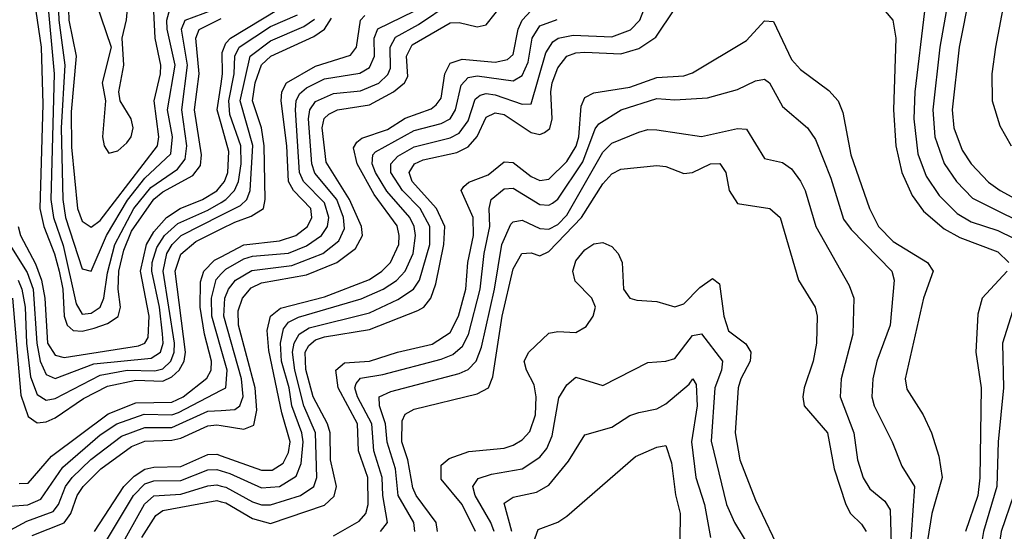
# Model space of a CAD drawing. Header units: inches. Extents: x 990535 to 1117859, y 769386 to 892122.
# Tile 1007 of 1056: x 1089551 to 1091744, y 845690 to 846831. Entities that reach past the tile are written whole.
import ezdxf

# ---------------------------------------------------------------- set-up
doc = ezdxf.new("R2010")
doc.units = ezdxf.units.IN
doc.header["$MEASUREMENT"] = 0
doc.layers.add('B0884', color=7, linetype='Continuous')
doc.layers.add('B0894', color=7, linetype='Continuous')

msp = doc.modelspace()

# ---------------------------------------------------------------- linework, layer by layer
at = {"layer": 'B0884', "color": 5}
for points, elevation in [([(1089635, 846910), (1089638, 846830), (1089651.9, 846730), (1089643.3, 846590), (1089647.2, 846430), (1089653.4, 846390), (1089690, 846275.5), (1089710, 846270.1), (1089744.6, 846350), (1089791.4, 846428.6), (1089830, 846477.5), (1089887.7, 846532.3), (1089891.6, 846570), (1089880.6, 846630), (1089897.2, 846730), (1089879.9, 846810), (1089879.2, 846830), (1089885.5, 846854.5)], 3760), ([(1089658.1, 846901.9), (1089660.5, 846830), (1089676.6, 846750), (1089665.8, 846625.8), (1089666.5, 846546.5), (1089679.5, 846410), (1089690, 846381.5), (1089710, 846368.3), (1089730, 846383.3), (1089857.9, 846550), (1089861, 846570), (1089850.3, 846650), (1089864.9, 846710), (1089865.6, 846730), (1089852.5, 846790), (1089850, 846850)], 3780), ([(1089584.3, 846870), (1089598.9, 846770), (1089602.9, 846642.9), (1089595.8, 846410), (1089604.7, 846370), (1089629, 846309), (1089639, 846270), (1089647.2, 846230), (1089650, 846170), (1089656.5, 846150), (1089670, 846137.9), (1089690, 846136.6), (1089716.8, 846143.2), (1089746.4, 846153.6), (1089770.5, 846169.5), (1089775.3, 846190), (1089770.1, 846230.1), (1089772, 846270), (1089782.8, 846317.2), (1089800.3, 846359.7), (1089850, 846431), (1089870, 846446.9), (1089936.5, 846483.5), (1089953.9, 846506.1), (1089956.4, 846530), (1089940.7, 846630), (1089951, 846710), (1089943.7, 846790), (1089951.2, 846808.8), (1090000, 846833.6)], 3720), ([(1089611.3, 846890), (1089627.6, 846710), (1089620.8, 846430), (1089626.5, 846390), (1089647.8, 846327.8), (1089677.2, 846197.2), (1089690, 846174.3), (1089710, 846176.7), (1089730.2, 846190), (1089738.4, 846210), (1089746.7, 846266.7), (1089763.3, 846330), (1089805, 846410), (1089843.1, 846456.9), (1089902.5, 846497.5), (1089920, 846520), (1089923.4, 846550), (1089912, 846630), (1089924.9, 846730), (1089911.4, 846810), (1089919.6, 846830), (1090000, 846860)], 3740), ([(1089720.8, 846870), (1089754.5, 846770), (1089735.1, 846690), (1089742.4, 846650), (1089735.2, 846570), (1089739.2, 846550), (1089750, 846533.4), (1089770, 846538.9), (1089790, 846556.2), (1089799.2, 846570), (1089804.2, 846590), (1089799.1, 846610), (1089774.6, 846650), (1089772.1, 846670), (1089783.2, 846730), (1089779.3, 846790), (1089789, 846831), (1089793.9, 846890)], 3820), ([(1090000, 846598.7), (1089991.3, 846630), (1090000, 846688.3)], 3680), ([(1089547.8, 846370), (1089552.8, 846350), (1089586.4, 846286.4), (1089599.7, 846250), (1089607.4, 846210), (1089613.4, 846110), (1089630, 846083.3), (1089650, 846077.6), (1089815.9, 846104.1), (1089830.1, 846109.9), (1089837.4, 846122.6), (1089839.8, 846170), (1089820.3, 846270), (1089833.7, 846330), (1089850, 846357.7), (1089878.2, 846390), (1089908.6, 846410), (1089958.5, 846430), (1089990, 846449.4), (1090000, 846461.4)], 3680), ([(1089529.3, 846329.3), (1089567.5, 846267.5), (1089581.2, 846230), (1089589, 846110), (1089596.5, 846070), (1089610, 846040.3), (1089630, 846031.2), (1089716.2, 846063.8), (1089843.8, 846076.2), (1089864.6, 846090), (1089870.4, 846110), (1089869.2, 846130.8), (1089862.2, 846190), (1089845.4, 846270), (1089846.4, 846290), (1089856.6, 846323.4), (1089873.5, 846350), (1089903, 846377), (1089970, 846406.1), (1090000, 846423.8)], 3660), ([(1089547.4, 846250), (1089556.1, 846230), (1089563.6, 846190), (1089566, 846110), (1089574.9, 846034.9), (1089590, 845995.2), (1089610, 845983), (1089630, 845986.2), (1089730, 846038.4), (1089790.4, 846049.6), (1089852, 846048), (1089870, 846052.6), (1089887.7, 846070), (1089895.1, 846090), (1089896, 846110), (1089870.8, 846270), (1089878.6, 846310), (1089890.7, 846330), (1089911, 846350), (1090000, 846395.2)], 3640), ([(1089535.3, 846210), (1089553.7, 845993.7), (1089570, 845946.5), (1089590, 845932.1), (1089610, 845934.5), (1089630, 845943.6), (1089693.3, 845986.7), (1089746.4, 846013.6), (1089810, 846027.7), (1089870, 846025.3), (1089890, 846034.9), (1089906, 846050), (1089917.5, 846070), (1089920.7, 846090), (1089897.5, 846270), (1089910, 846308.5), (1089943.2, 846336.8), (1090000, 846364.9)], 3620), ([(1089550, 845797.1), (1089570, 845798), (1089622.3, 845857.7), (1089747.9, 845952.1), (1089810, 845976.7), (1089890, 845978.1), (1089915.1, 845990), (1089968.3, 846031.7), (1089977.8, 846050), (1089978.4, 846070), (1089962.5, 846130), (1089953.2, 846190), (1089953.7, 846246.3), (1089960.9, 846270), (1089985.2, 846294.8), (1090000, 846302.5)], 3580), ([(1090000, 846096.2), (1089979, 846170), (1089978.1, 846210), (1089988.5, 846251.5), (1090000, 846264.1)], 3560), ([(1089530, 845746.2), (1089569.6, 845749.6), (1089597.9, 845762.1), (1089646.9, 845833.1), (1089730, 845905.1), (1089767.2, 845930), (1089828.5, 845951.5), (1089890, 845950), (1089905.1, 845954.9), (1090000, 846004.8)], 3560), ([(1089530, 845692.6), (1089567.3, 845712.7), (1089625.5, 845734.5), (1089637.3, 845750), (1089653.1, 845790), (1089668.1, 845810), (1089709.3, 845850.7), (1089777.8, 845902.2), (1089830, 845921.6), (1089890, 845922.1), (1089970, 845958), (1090000, 845959.8)], 3540), ([(1089578.7, 845681.3), (1089650.4, 845709.6), (1089665.1, 845730), (1089679.3, 845770), (1089692.4, 845790), (1089731.5, 845830), (1089800.2, 845879.8), (1089830, 845891.2), (1089890, 845893.3), (1089910, 845898.4), (1089970, 845925.9), (1089990, 845927.5), (1090000, 845926)], 3520), ([(1089717.6, 845690), (1089783.1, 845790), (1089806.4, 845813.6), (1089830, 845829.1), (1089850, 845833.7), (1089910, 845834.7), (1089970, 845861.4), (1089990, 845862.5), (1090000, 845858.9)], 3480), ([(1089744.3, 845670), (1089804.8, 845770), (1089830, 845796.5), (1089850, 845803.2), (1089910, 845803.7), (1089970, 845827.1), (1089990, 845828.5), (1090000, 845825.4)], 3460), ([(1089771.7, 845648.3), (1089829.2, 845750.8), (1089850, 845769.4), (1089910, 845773.5), (1089970, 845792), (1089990, 845793.7), (1090000, 845791.3)], 3440), ([(1089823.5, 845676.5), (1089854.2, 845725.8), (1089870, 845736.4), (1089990, 845758.7), (1090000, 845756.2)], 3420)]:
    msp.add_lwpolyline(points, dxfattribs=dict(at, elevation=elevation))
at = {"layer": 'B0894', "color": 5}
for points, elevation in [([(1091769.5, 847009.5), (1091724.2, 846770), (1091716.7, 846710), (1091716.9, 846650), (1091734.4, 846594.4), (1091759.8, 846550)], 3520), ([(1090000, 845926), (1090050, 845918.3), (1090072.8, 845927.2), (1090079.5, 845960.5), (1090075.7, 846010), (1090038.2, 846150), (1090037.9, 846182.1), (1090047.2, 846210), (1090066.7, 846233.3), (1090090, 846244.6), (1090190, 846262.2), (1090257.3, 846290), (1090299.4, 846320.6), (1090314.3, 846350), (1090312.5, 846370), (1090286, 846430), (1090233.7, 846513.7), (1090224.6, 846590), (1090229.1, 846610.9), (1090239.3, 846620.7), (1090259, 846630), (1090330, 846641.2), (1090383.9, 846670), (1090408.3, 846690), (1090415.3, 846704.7), (1090412.6, 846750), (1090425.1, 846774.9), (1090510, 846823.8), (1090530, 846824.7), (1090570, 846815.1), (1090590, 846819.7), (1090650, 846895.9)], 3520), ([(1090000, 845791.3), (1090010, 845788.8), (1090070, 845755.8), (1090090, 845749.3), (1090110, 845749.4), (1090176.7, 845770), (1090205.9, 845790), (1090213.2, 845810), (1090210.3, 845910), (1090183.8, 845970), (1090163.8, 846050), (1090158.9, 846090), (1090162.6, 846110), (1090173.7, 846130), (1090196.1, 846143.9), (1090330, 846177.7), (1090393.1, 846206.9), (1090428, 846230), (1090441.9, 846250), (1090464.9, 846330), (1090464.5, 846370), (1090443, 846410), (1090403.6, 846450), (1090378.1, 846490), (1090377.8, 846510), (1090393, 846527), (1090430, 846547.3), (1090510, 846567.3), (1090530, 846577.9), (1090550, 846605.4), (1090565.9, 846654.1), (1090577, 846663), (1090590, 846666.7), (1090610, 846663.5), (1090670, 846642.7), (1090690, 846643.8), (1090723.1, 846756.9), (1090738.7, 846781.3), (1090750.5, 846789.5), (1090783.6, 846796.4), (1090870, 846792.9), (1090911.3, 846808.7), (1090932.6, 846830), (1090953.7, 846886.3)], 3440), ([(1090000, 846688.3), (1090003.2, 846710), (1090002.3, 846757.7), (1090010, 846778.8), (1090020.6, 846790), (1090163.2, 846876.8)], 3680), ([(1091618.5, 846870), (1091600.5, 846770), (1091584.8, 846630), (1091589.7, 846569.7), (1091610.2, 846510.2), (1091637.8, 846470), (1091673.3, 846433.3), (1091830, 846354.8)], 3460), ([(1091667.4, 846890), (1091643.4, 846770), (1091627.7, 846630), (1091631.5, 846590), (1091650, 846539.8), (1091670, 846509.7), (1091709, 846469), (1091734.8, 846450), (1091870, 846376.6)], 3480), ([(1090000, 845959.8), (1090030, 845961.6), (1090041.1, 845970), (1090048.8, 845991.2), (1090045.4, 846030), (1090005.7, 846170), (1090008.3, 846210), (1090016.4, 846230), (1090031.6, 846250), (1090068.4, 846271.6), (1090156.9, 846283.1), (1090226.2, 846310), (1090261.9, 846338.1), (1090274.3, 846365.7), (1090272.4, 846390), (1090257.3, 846430), (1090208.8, 846488.8), (1090201.6, 846510), (1090194.6, 846610), (1090197.5, 846630), (1090210, 846648.9), (1090250, 846666.5), (1090310, 846672.7), (1090350.7, 846689.3), (1090371.4, 846708.6), (1090377.2, 846722.8), (1090376.6, 846770), (1090387.8, 846792.2), (1090439.6, 846820.4), (1090510, 846868)], 3540), ([(1090000, 845756.2), (1090010, 845753.6), (1090070, 845718.7), (1090110, 845707.7), (1090230, 845748.7), (1090251.5, 845768.5), (1090257.1, 845790), (1090243.7, 845850), (1090242.5, 845910), (1090236.7, 845930), (1090205.1, 845990), (1090188.6, 846051.4), (1090187.2, 846090), (1090195.4, 846104.6), (1090210, 846117), (1090230, 846124.2), (1090330, 846140.4), (1090437.6, 846182.4), (1090450.9, 846190), (1090467.1, 846210), (1090478, 846242), (1090495.6, 846330), (1090497.8, 846370), (1090479.6, 846410), (1090425, 846470), (1090418.7, 846490), (1090430.7, 846509.3), (1090450, 846518.4), (1090524.8, 846535.2), (1090550, 846547.8), (1090569.7, 846570.3), (1090590, 846613.4), (1090610, 846623.7), (1090630, 846619.5), (1090690, 846579.4), (1090710, 846574.8), (1090720.2, 846579.8), (1090731.6, 846588.4), (1090737.1, 846610), (1090734, 846670), (1090737.4, 846690), (1090750, 846723.6), (1090770, 846749.4), (1090790, 846757.3), (1090810, 846758.9), (1090890, 846754.9), (1090930, 846766.9), (1090967.7, 846792.3), (1091010, 846855.2)], 3420), ([(1090000, 845858.9), (1090090, 845826.4), (1090113.3, 845826.7), (1090137.6, 845842.4), (1090150, 845865.8), (1090153.2, 845890), (1090134.8, 845954.8), (1090106.2, 846093.8), (1090102, 846138), (1090110, 846170), (1090131.8, 846188.2), (1090230, 846213), (1090330, 846251.6), (1090357.5, 846270), (1090376.9, 846290), (1090395.3, 846330), (1090396.6, 846350), (1090391.6, 846371.6), (1090341, 846441), (1090302.6, 846510), (1090294.6, 846545.4), (1090301.7, 846558.3), (1090313.4, 846566.6), (1090370, 846586.5), (1090410, 846611.3), (1090467.6, 846632.4), (1090479.1, 846640.9), (1090490, 846655.8), (1090498, 846710), (1090510, 846734.1), (1090536.7, 846743.3), (1090610, 846736.3), (1090637.8, 846742.2), (1090650, 846753.3), (1090661.4, 846810), (1090670, 846829.7), (1090690, 846851.8)], 3480), ([(1090000, 846264.1), (1090010, 846275), (1090050, 846297.8), (1090070, 846303.6), (1090150, 846310.8), (1090190, 846326.5), (1090223, 846350), (1090236.7, 846370), (1090239.7, 846390), (1090230, 846422.5), (1090183, 846470), (1090174.5, 846490), (1090165.2, 846630), (1090166.7, 846650), (1090174.2, 846665.7), (1090190, 846679.3), (1090230, 846699.3), (1090308.5, 846711.5), (1090330, 846724.3), (1090341.5, 846750), (1090340.9, 846790), (1090349, 846811), (1090429.9, 846850.1)], 3560), ([(1091478.8, 846850), (1091495.8, 846830), (1091502.2, 846790), (1091497.7, 846630), (1091502.7, 846550), (1091516.1, 846490), (1091538.8, 846438.8), (1091564.2, 846404.2), (1091610, 846364.8), (1091645.3, 846345.3), (1091730, 846313.6), (1091754.4, 846290)], 3420), ([(1091566.6, 846850), (1091544.9, 846670), (1091542.7, 846610), (1091551.8, 846531.8), (1091570, 846481.9), (1091599.3, 846439.3), (1091638.9, 846398.9), (1091670, 846380.5), (1091730, 846361.3), (1091764.3, 846344.3)], 3440), ([(1090000, 846423.8), (1090010.4, 846430), (1090029.8, 846450), (1090038.1, 846470), (1090044.6, 846510), (1090043.7, 846550), (1090019.3, 846619.3), (1090016.7, 846650), (1090028.8, 846710), (1090030.1, 846750), (1090040.3, 846770), (1090110, 846815.5), (1090170, 846842.2)], 3660), ([(1090000, 846302.5), (1090050, 846328.8), (1090130, 846338.1), (1090166.4, 846350), (1090192.3, 846370), (1090202.1, 846390), (1090199.6, 846410), (1090160.8, 846450), (1090149.6, 846470), (1090146.1, 846550), (1090133.7, 846650), (1090135.2, 846670), (1090145.6, 846690), (1090210, 846727.7), (1090287.9, 846752.1), (1090301.1, 846770), (1090310, 846830), (1090319.7, 846840.3)], 3580), ([(1090000, 846364.9), (1090030, 846379.7), (1090066.9, 846393.1), (1090093.8, 846410), (1090097.8, 846430), (1090095.4, 846550), (1090089.4, 846590), (1090070, 846650), (1090075.8, 846690), (1090089.7, 846730.3), (1090110.3, 846750), (1090206.3, 846793.7), (1090230.3, 846809.7), (1090245.8, 846834.2)], 3620), ([(1090000, 846395.2), (1090042.9, 846417.1), (1090057.1, 846430), (1090064.6, 846450), (1090070.2, 846550.2), (1090042.2, 846650), (1090064.8, 846750), (1090110, 846784.1), (1090184.1, 846815.9), (1090208, 846832)], 3640), ([(1090000, 845825.4), (1090019.5, 845819.5), (1090090, 845787), (1090130, 845790.6), (1090167, 845813), (1090178.4, 845841.6), (1090182.6, 845890), (1090179.5, 845910), (1090157.2, 845970), (1090151.2, 846010), (1090134.3, 846070), (1090131.7, 846110), (1090138.5, 846141.5), (1090150, 846156.3), (1090172.4, 846167.7), (1090311.6, 846208.4), (1090361, 846230), (1090390.4, 846249.6), (1090409.5, 846270), (1090427.2, 846310), (1090432.9, 846350), (1090429.6, 846370), (1090420.2, 846390), (1090369, 846449), (1090343.6, 846490), (1090336.3, 846510), (1090337.7, 846530), (1090343.7, 846536.3), (1090430, 846584), (1090490, 846599.5), (1090510, 846610), (1090522, 846630), (1090534.6, 846685.4), (1090550, 846701.9), (1090570, 846705.7), (1090650, 846694.8), (1090670, 846706.5), (1090683.6, 846736.4), (1090692.9, 846790), (1090710, 846817.4), (1090748.5, 846831.5)], 3460), ([(1090250, 845680.5), (1090307.3, 845712.7), (1090322.4, 845730), (1090327.4, 845750), (1090326.5, 845810), (1090305.9, 845870), (1090303.7, 845930), (1090260.4, 846010), (1090255.1, 846050), (1090274.3, 846065.7), (1090330.3, 846069.7), (1090392.8, 846090), (1090470, 846107.4), (1090510, 846133.9), (1090528.5, 846170), (1090544.8, 846230), (1090549.2, 846290), (1090561.9, 846350), (1090560.8, 846390), (1090534.3, 846450), (1090540.7, 846459.3), (1090551.5, 846468.5), (1090594.9, 846485.2), (1090630, 846513.9), (1090650, 846512.8), (1090690, 846481.6), (1090710, 846472.8), (1090730, 846475.7), (1090770, 846515.2), (1090790.7, 846549.3), (1090796.5, 846570), (1090801.4, 846638.6), (1090810, 846657.4), (1090830, 846668.1), (1090910, 846680.8), (1090970, 846701.8), (1091030, 846705.9), (1091050, 846712.4), (1091170, 846784.6), (1091210, 846828.6), (1091230, 846826.9), (1091270, 846742.5), (1091290, 846720.1), (1091353.2, 846673.2), (1091374.3, 846650), (1091384.4, 846624.4), (1091402.3, 846530), (1091443.9, 846410), (1091464.2, 846370), (1091496.4, 846336.4), (1091572.9, 846290), (1091586, 846270), (1091564.3, 846210), (1091523.4, 846030), (1091527.2, 846007.2), (1091563.4, 845950), (1091582.3, 845910), (1091598, 845858), (1091605.4, 845810), (1091582.6, 845730), (1091573.3, 845670)], 3380), ([(1090354.8, 845690), (1090370.2, 845710), (1090360, 845770), (1090358.5, 845810), (1090339.6, 845870), (1090335.2, 845930), (1090303.4, 845990), (1090297.6, 846010), (1090300.3, 846019.7), (1090310, 846032.1), (1090359.7, 846040.3), (1090490, 846073.8), (1090515.5, 846084.5), (1090537.1, 846102.9), (1090550.9, 846129.1), (1090577, 846230), (1090585.4, 846310), (1090598.1, 846370), (1090596.6, 846410), (1090600.9, 846430), (1090630, 846453.7), (1090650, 846455.2), (1090710, 846419.3), (1090730, 846417.5), (1090737.8, 846422.2), (1090750, 846431), (1090805.7, 846514.3), (1090832.6, 846587.4), (1090841, 846599), (1090890.5, 846630), (1090970, 846655.2), (1091010, 846652.6), (1091083.4, 846656.6), (1091150, 846675.7), (1091190, 846695), (1091210, 846698.1), (1091221.4, 846690), (1091250, 846637.2), (1091305.7, 846590), (1091323.8, 846563.8), (1091357.5, 846477.5), (1091386, 846386), (1091402.9, 846362.9), (1091493.6, 846270), (1091498.6, 846250), (1091490.1, 846150), (1091460.1, 846070), (1091451.1, 846030), (1091449, 845990), (1091454.2, 845970), (1091494.6, 845890), (1091515.7, 845835.7), (1091544.4, 845790), (1091533.3, 845630)], 3360), ([(1090000, 846461.4), (1090007.1, 846470), (1090014.9, 846490), (1090017, 846537), (1090000, 846598.7)], 3680), ([(1090431.3, 845690), (1090429.1, 845710), (1090394.3, 845770), (1090388, 845830), (1090369.3, 845889.3), (1090366.1, 845930), (1090352.8, 845970), (1090351.9, 845990), (1090378, 846002), (1090530, 846042.3), (1090550, 846051.3), (1090568.1, 846070), (1090579.4, 846100.6), (1090608.7, 846230), (1090624.7, 846330), (1090644.8, 846375.2), (1090650, 846380.5), (1090670, 846383.7), (1090710, 846365.6), (1090730, 846363.8), (1090750, 846374.5), (1090770, 846395.1), (1090850, 846535.6), (1090870, 846555.4), (1090930, 846580.3), (1090950, 846586.1), (1090970, 846585.7), (1091070, 846570.5), (1091150, 846588.6), (1091170, 846587.2), (1091210, 846521.8), (1091250, 846512.8), (1091270, 846498.4), (1091290, 846470.8), (1091300.4, 846450), (1091324.4, 846370), (1091398.5, 846238.5), (1091408.8, 846210), (1091406.8, 846130), (1091381, 846030), (1091378.8, 845990), (1091409.2, 845910), (1091417.3, 845850), (1091429.6, 845809.6), (1091445, 845785), (1091477.9, 845757.9), (1091490, 845738.6), (1091493.3, 845610)], 3340), ([(1090481.5, 845690), (1090478.6, 845710), (1090434.2, 845770), (1090427, 845787), (1090415.8, 845850), (1090402.4, 845890), (1090403.3, 845936.7), (1090410, 845951.3), (1090430, 845962.5), (1090570, 845997), (1090595.6, 846010), (1090605, 846035), (1090625.7, 846170), (1090650, 846275.2), (1090669.5, 846310), (1090690, 846311.1), (1090710, 846304.5), (1090730, 846314.4), (1090802.3, 846390), (1090850, 846465.1), (1090870, 846487.5), (1090890, 846497.6), (1090970, 846505.8), (1090990, 846503.7), (1091030, 846488.3), (1091050, 846490.1), (1091090, 846509.7), (1091110.3, 846510.3), (1091123.9, 846490), (1091131.4, 846450), (1091150, 846421.3), (1091221.7, 846410), (1091244.7, 846390), (1091285.9, 846250), (1091323, 846190), (1091327.6, 846170), (1091326.2, 846110), (1091318.5, 846070), (1091298.3, 846010), (1091295.2, 845990), (1091298.6, 845970), (1091350, 845910), (1091365.1, 845830), (1091391.3, 845750), (1091401.7, 845730), (1091426.3, 845706.3), (1091436.6, 845690)], 3320), ([(1090566.4, 845690), (1090536.6, 845750), (1090490, 845806.7), (1090490, 845837.7), (1090507.4, 845852.6), (1090551.8, 845868.2), (1090630, 845875.9), (1090650, 845882.2), (1090670, 845894.1), (1090687, 845913), (1090700.2, 845950), (1090701.8, 845990), (1090697.3, 846017.3), (1090679.6, 846050), (1090674.6, 846070), (1090685.4, 846090), (1090730, 846132.2), (1090750, 846136.1), (1090790, 846133.4), (1090813.1, 846146.9), (1090828.4, 846170), (1090833.5, 846190), (1090825.8, 846210), (1090788.1, 846248.1), (1090783.2, 846270), (1090790, 846293.3), (1090810, 846317.8), (1090830, 846331.5), (1090850, 846334.4), (1090870, 846325.6), (1090883.8, 846310), (1090892.8, 846290), (1090896.2, 846230), (1090910, 846210.3), (1090925.9, 846205.9), (1090970, 846202.7), (1091010, 846190.9), (1091030, 846197.4), (1091065.8, 846234.2), (1091094.1, 846254), (1091110, 846242.3), (1091119.8, 846170), (1091130, 846137.4), (1091168.7, 846108.7), (1091179.6, 846090), (1091177.9, 846070), (1091157, 846030), (1091151.6, 846010), (1091144.5, 845910), (1091154.8, 845850), (1091190, 845759.7), (1091250, 845633.2)], 3280), ([(1091750.4, 846270), (1091695, 846210), (1091685.4, 846174.6), (1091680.8, 846090), (1091692.6, 846010), (1091689.8, 845809.8), (1091685, 845770), (1091657.9, 845690)], 3420), ([(1091771.3, 846208.7), (1091740.5, 846110), (1091742.1, 846010), (1091730.2, 845890), (1091727.3, 845790), (1091697.7, 845690), (1091691.1, 845650), (1091712.1, 845550), (1091685, 845455), (1091672.6, 845310), (1091679.6, 845150), (1091664.4, 845035.6), (1091666.4, 844870), (1091676.5, 844816.5), (1091705.5, 844750), (1091733, 844653), (1091749.5, 844629.5)], 3440), ([(1090607.7, 845690), (1090600.3, 845710), (1090565.4, 845770), (1090560.7, 845790), (1090572.1, 845807.9), (1090602, 845818), (1090670, 845829.5), (1090710, 845855.5), (1090724.9, 845875.1), (1090737.1, 845902.9), (1090752.1, 845987.9), (1090770, 846016.9), (1090790, 846034.2), (1090850, 846015.1), (1090950, 846067.1), (1090990, 846069.4), (1091010, 846075.9), (1091050, 846126.7), (1091070, 846131), (1091116.5, 846070), (1091114, 846050), (1091099.1, 846010), (1091091.5, 845891.5), (1091125.7, 845750), (1091143.5, 845710), (1091179.9, 845650)], 3260), ([(1090000, 846004.8), (1090009.9, 846010), (1090013.1, 846050), (1090000, 846096.2)], 3560), ([(1090647, 845690), (1090630, 845753), (1090650, 845766.8), (1090702.1, 845777.9), (1090730, 845793.6), (1090773.3, 845846.7), (1090810, 845905.3), (1090870, 845922.4), (1090910, 845948.2), (1090930, 845955.5), (1090970, 845963.1), (1090990, 845974.5), (1091041.9, 846018.1), (1091050.1, 846030.1), (1091057.5, 846017.5), (1091060.4, 845970), (1091047.6, 845890), (1091057.1, 845810), (1091076.1, 845750), (1091090, 845676.9)], 3240), ([(1090675.7, 845610), (1090705.8, 845694.2), (1090750, 845710.6), (1090770, 845724.3), (1090922.8, 845857.2), (1090970, 845878), (1090990, 845881.6), (1091003, 845843), (1091011.9, 845771.9), (1091022.2, 845730), (1091021.1, 845670)], 3220), ([(1091764.6, 845770), (1091736.8, 845690), (1091731.2, 845650), (1091746.6, 845550), (1091722.4, 845470), (1091714.1, 845410), (1091708.3, 845308.3), (1091717.6, 845150), (1091701.1, 845070), (1091698, 844990), (1091708.6, 844850), (1091764.9, 844690)], 3460)]:
    msp.add_lwpolyline(points, dxfattribs=dict(at, elevation=elevation))

doc.saveas('drawing.dxf')
